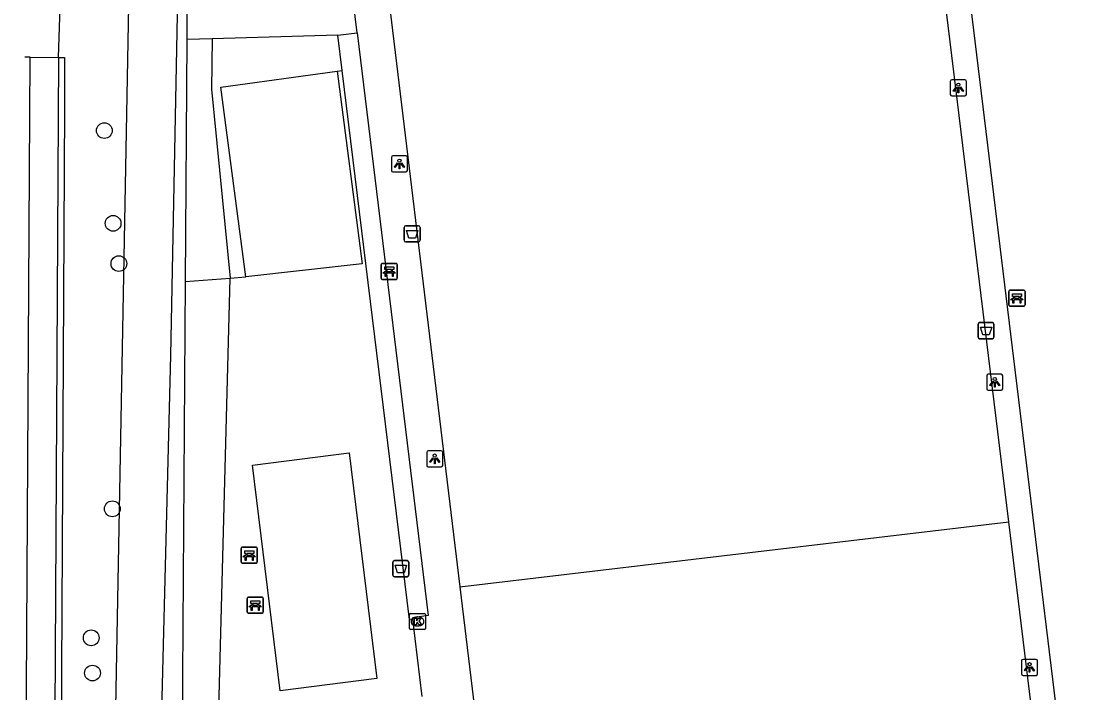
# Model space of a CAD drawing. Extents: x 162157 to 163165, y 378998 to 380775.
# Drawn here: x 162163.2 to 162229.7, y 380086.5 to 380128.2 of the extents above; entities that cross this region are included whole.
import ezdxf

# ---------------------------------------------------------------- set-up
doc = ezdxf.new("R2010")
doc.units = 0
for name, color, linetype in [('IMGEO_Afvalbak', 7, 'Continuous'), ('IMGEO_Bank', 7, 'Continuous'), ('IMGEO_Berm_open', 7, 'Continuous'), ('IMGEO_Boom', 7, 'Continuous'), ('IMGEO_Gemengd_bos', 7, 'Continuous'), ('IMGEO_Groenvoorziening', 7, 'Continuous'), ('IMGEO_Haag', 7, 'Continuous'), ('IMGEO_Hek', 7, 'Continuous'), ('IMGEO_Kolk', 7, 'Continuous'), ('IMGEO_Lichtpunt', 7, 'Continuous'), ('IMGEO_Rijbaan_lokaal_gesloten', 7, 'Continuous'), ('IMGEO_Rijbaan_lokaal_open', 7, 'Continuous'), ('IMGEO_Terreindeel_halfverhard', 7, 'Continuous'), ('IMGEO_Voetpad_open', 7, 'Continuous'), ('IMGEO_Waterloop', 7, 'Continuous')]:
    doc.layers.add(name, color=color, linetype=linetype)

msp = doc.modelspace()

# ---------------------------------------------------------------- linework, layer by layer
at = {"layer": 'IMGEO_Afvalbak'}
for p, q in [((162186.95, 380114.617), (162186.95, 380115.417)), ((162186.95, 380115.417), (162186.95, 380114.617)), ((162187.05, 380115.517), (162187.84, 380115.517)), ((162187.84, 380115.517), (162187.05, 380115.517)), ((162187.94, 380115.417), (162187.94, 380114.617)), ((162187.94, 380114.617), (162187.94, 380115.417)), ((162187.84, 380114.517), (162187.05, 380114.517)), ((162187.05, 380114.517), (162187.84, 380114.517)), ((162222.581, 380108.608), (162222.581, 380109.408)), ((162222.581, 380109.408), (162222.581, 380108.608)), ((162222.681, 380109.508), (162223.471, 380109.508)), ((162223.471, 380109.508), (162222.681, 380109.508)), ((162223.571, 380109.408), (162223.571, 380108.608)), ((162223.571, 380108.608), (162223.571, 380109.408)), ((162223.471, 380108.508), (162222.681, 380108.508)), ((162222.681, 380108.508), (162223.471, 380108.508)), ((162186.247, 380093.825), (162186.247, 380094.625)), ((162186.247, 380094.625), (162186.247, 380093.825)), ((162186.347, 380094.725), (162187.137, 380094.725)), ((162187.137, 380094.725), (162186.347, 380094.725)), ((162187.237, 380094.625), (162187.237, 380093.825)), ((162187.237, 380093.825), (162187.237, 380094.625)), ((162187.137, 380093.725), (162186.347, 380093.725)), ((162186.347, 380093.725), (162187.137, 380093.725))]:
    msp.add_line(p, q, dxfattribs=at)
for points in [[(162187.093, 380115.231), (162187.797, 380115.231), (162187.648, 380114.761), (162187.242, 380114.761), (162187.093, 380115.231)], [(162222.724, 380109.222), (162223.428, 380109.222), (162223.279, 380108.752), (162222.873, 380108.752), (162222.724, 380109.222)], [(162186.39, 380094.439), (162187.094, 380094.439), (162186.945, 380093.969), (162186.539, 380093.969), (162186.39, 380094.439)]]:
    msp.add_lwpolyline(points, dxfattribs=at)
for centre, start, end in [((162187.05, 380115.417), 90, 180), ((162187.05, 380115.417), 90, 180), ((162187.84, 380115.417), 0, 90), ((162187.84, 380115.417), 360, 90), ((162187.05, 380114.617), 180, 270), ((162187.05, 380114.617), 180, 270), ((162187.84, 380114.617), 270, 0), ((162187.84, 380114.617), 270, 0), ((162222.681, 380109.408), 90, 180), ((162222.681, 380109.408), 90, 180), ((162223.471, 380109.408), 0, 90), ((162223.471, 380109.408), 360, 90), ((162222.681, 380108.608), 180, 270), ((162222.681, 380108.608), 180, 270), ((162223.471, 380108.608), 270, 0), ((162223.471, 380108.608), 270, 0), ((162186.347, 380094.625), 90, 180), ((162186.347, 380094.625), 90, 180), ((162187.137, 380094.625), 0, 90), ((162187.137, 380094.625), 360, 90), ((162186.347, 380093.825), 180, 270), ((162186.347, 380093.825), 180, 270), ((162187.137, 380093.825), 270, 0), ((162187.137, 380093.825), 270, 0)]:
    msp.add_arc(centre, 0.1, start, end, dxfattribs=at)
at = {"layer": 'IMGEO_Bank'}
for p, q in [((162185.597, 380113.183), (162186.438, 380113.183)), ((162186.438, 380113.183), (162185.597, 380113.183)), ((162185.522, 380112.258), (162185.522, 380113.099)), ((162185.522, 380113.099), (162185.522, 380112.258)), ((162186.219, 380112.581), (162185.826, 380112.581)), ((162185.831, 380112.689), (162185.831, 380112.795)), ((162185.875, 380112.795), (162185.875, 380112.689)), ((162186.163, 380112.801), (162185.881, 380112.801)), ((162185.881, 380112.683), (162186.163, 380112.683)), ((162186.169, 380112.689), (162186.169, 380112.795)), ((162186.213, 380112.795), (162186.213, 380112.689)), ((162186.522, 380113.108), (162186.522, 380112.267)), ((162186.522, 380112.267), (162186.522, 380113.108)), ((162186.447, 380112.183), (162185.606, 380112.183)), ((162185.606, 380112.183), (162186.447, 380112.183)), ((162224.497, 380110.596), (162224.497, 380111.437)), ((162224.497, 380111.437), (162224.497, 380110.596)), ((162224.572, 380111.521), (162225.413, 380111.521)), ((162225.413, 380111.521), (162224.572, 380111.521)), ((162225.497, 380111.446), (162225.497, 380110.605)), ((162225.497, 380110.605), (162225.497, 380111.446)), ((162225.422, 380110.521), (162224.581, 380110.521)), ((162224.581, 380110.521), (162225.422, 380110.521)), ((162225.194, 380110.919), (162224.801, 380110.919)), ((162224.806, 380111.027), (162224.806, 380111.133)), ((162224.85, 380111.133), (162224.85, 380111.027)), ((162225.138, 380111.139), (162224.856, 380111.139)), ((162224.856, 380111.021), (162225.138, 380111.021)), ((162225.144, 380111.027), (162225.144, 380111.133)), ((162225.188, 380111.133), (162225.188, 380111.027)), ((162176.832, 380094.634), (162176.832, 380095.475)), ((162176.832, 380095.475), (162176.832, 380094.634)), ((162176.907, 380095.559), (162177.748, 380095.559)), ((162177.748, 380095.559), (162176.907, 380095.559)), ((162177.832, 380095.484), (162177.832, 380094.643)), ((162177.832, 380094.643), (162177.832, 380095.484)), ((162177.757, 380094.559), (162176.916, 380094.559)), ((162176.916, 380094.559), (162177.757, 380094.559)), ((162177.529, 380094.957), (162177.136, 380094.957)), ((162177.141, 380095.065), (162177.141, 380095.171)), ((162177.185, 380095.171), (162177.185, 380095.065)), ((162177.473, 380095.177), (162177.191, 380095.177)), ((162177.191, 380095.059), (162177.473, 380095.059)), ((162177.479, 380095.065), (162177.479, 380095.171)), ((162177.523, 380095.171), (162177.523, 380095.065)), ((162177.205, 380091.528), (162177.205, 380092.369)), ((162177.205, 380092.369), (162177.205, 380091.528)), ((162177.28, 380092.453), (162178.121, 380092.453)), ((162178.121, 380092.453), (162177.28, 380092.453)), ((162177.514, 380091.959), (162177.514, 380092.065)), ((162177.558, 380092.065), (162177.558, 380091.959)), ((162177.846, 380092.071), (162177.564, 380092.071)), ((162177.564, 380091.953), (162177.846, 380091.953)), ((162177.852, 380091.959), (162177.852, 380092.065)), ((162177.896, 380092.065), (162177.896, 380091.959)), ((162178.205, 380092.378), (162178.205, 380091.537)), ((162178.205, 380091.537), (162178.205, 380092.378)), ((162178.13, 380091.453), (162177.289, 380091.453)), ((162177.289, 380091.453), (162178.13, 380091.453)), ((162177.902, 380091.851), (162177.509, 380091.851))]:
    msp.add_line(p, q, dxfattribs=at)
for points in [[(162185.769, 380112.581), (162185.627, 380112.581), (162185.739, 380112.683), (162185.825, 380112.683)], [(162185.825, 380112.801), (162185.739, 380112.801), (162185.739, 380112.962), (162186.302, 380112.962), (162186.302, 380112.801), (162186.219, 380112.801)], [(162185.819, 380112.574), (162185.819, 380112.367), (162185.776, 380112.367), (162185.776, 380112.574)], [(162186.219, 380112.683), (162186.302, 380112.683), (162186.414, 380112.581), (162186.275, 380112.581)], [(162186.269, 380112.574), (162186.269, 380112.367), (162186.225, 380112.367), (162186.225, 380112.574)], [(162224.8, 380111.139), (162224.714, 380111.139), (162224.714, 380111.3), (162225.277, 380111.3), (162225.277, 380111.139), (162225.194, 380111.139)], [(162224.744, 380110.919), (162224.602, 380110.919), (162224.714, 380111.021), (162224.8, 380111.021)], [(162224.794, 380110.912), (162224.794, 380110.705), (162224.751, 380110.705), (162224.751, 380110.912)], [(162225.194, 380111.021), (162225.277, 380111.021), (162225.389, 380110.919), (162225.25, 380110.919)], [(162225.244, 380110.912), (162225.244, 380110.705), (162225.2, 380110.705), (162225.2, 380110.912)], [(162177.135, 380095.177), (162177.049, 380095.177), (162177.049, 380095.338), (162177.612, 380095.338), (162177.612, 380095.177), (162177.529, 380095.177)], [(162177.079, 380094.957), (162176.937, 380094.957), (162177.049, 380095.059), (162177.135, 380095.059)], [(162177.129, 380094.95), (162177.129, 380094.743), (162177.086, 380094.743), (162177.086, 380094.95)], [(162177.529, 380095.059), (162177.612, 380095.059), (162177.724, 380094.957), (162177.585, 380094.957)], [(162177.579, 380094.95), (162177.579, 380094.743), (162177.535, 380094.743), (162177.535, 380094.95)], [(162177.452, 380091.851), (162177.31, 380091.851), (162177.422, 380091.953), (162177.508, 380091.953)], [(162177.508, 380092.071), (162177.422, 380092.071), (162177.422, 380092.232), (162177.985, 380092.232), (162177.985, 380092.071), (162177.902, 380092.071)], [(162177.902, 380091.953), (162177.985, 380091.953), (162178.097, 380091.851), (162177.958, 380091.851)], [(162177.502, 380091.844), (162177.502, 380091.637), (162177.459, 380091.637), (162177.459, 380091.844)], [(162177.952, 380091.844), (162177.952, 380091.637), (162177.908, 380091.637), (162177.908, 380091.844)]]:
    msp.add_lwpolyline(points, dxfattribs=at)
for centre, radius, start, end in [((162185.6, 380113.105), 0.0779, 92.4484, 184.28452), ((162185.6, 380113.105), 0.0779, 92.4484, 184.28452), ((162186.444, 380113.105), 0.0779, 2.4484, 94.28452), ((162186.444, 380113.105), 0.0779, 2.4484, 94.28452), ((162185.769, 380112.574), 0.00671, 2.89567, 87.10433), ((162185.826, 380112.574), 0.00671, 92.89567, 177.10433), ((162185.824, 380112.794), 0.00671, 2.89567, 87.10433), ((162185.824, 380112.69), 0.00671, 272.89567, 357.10433), ((162185.881, 380112.794), 0.00671, 92.89567, 177.10433), ((162185.881, 380112.69), 0.00671, 182.89567, 267.10433), ((162186.163, 380112.794), 0.00671, 2.89567, 87.10433), ((162186.163, 380112.69), 0.00671, 272.89567, 357.10433), ((162186.22, 380112.794), 0.00671, 92.89567, 177.10433), ((162186.22, 380112.69), 0.00671, 182.89567, 267.10433), ((162186.218, 380112.574), 0.00671, 2.89567, 87.10433), ((162186.275, 380112.574), 0.00671, 92.89567, 177.10433), ((162185.6, 380112.261), 0.0779, 182.4484, 274.28452), ((162185.6, 380112.261), 0.0779, 182.4484, 274.28452), ((162186.444, 380112.261), 0.0779, 272.4484, 4.28452), ((162186.444, 380112.261), 0.0779, 272.4484, 4.28452), ((162224.575, 380111.443), 0.0779, 92.4484, 184.28452), ((162224.575, 380111.443), 0.0779, 92.4484, 184.28452), ((162225.419, 380111.443), 0.0779, 2.4484, 94.28452), ((162225.419, 380111.443), 0.0779, 2.4484, 94.28452), ((162224.575, 380110.599), 0.0779, 182.4484, 274.28452), ((162224.575, 380110.599), 0.0779, 182.4484, 274.28452), ((162224.744, 380110.912), 0.00671, 2.89567, 87.10433), ((162224.801, 380110.912), 0.00671, 92.89567, 177.10433), ((162224.799, 380111.132), 0.00671, 2.89567, 87.10433), ((162224.799, 380111.028), 0.00671, 272.89567, 357.10433), ((162224.856, 380111.132), 0.00671, 92.89567, 177.10433), ((162224.856, 380111.028), 0.00671, 182.89567, 267.10433), ((162225.138, 380111.132), 0.00671, 2.89567, 87.10433), ((162225.138, 380111.028), 0.00671, 272.89567, 357.10433), ((162225.195, 380111.132), 0.00671, 92.89567, 177.10433), ((162225.195, 380111.028), 0.00671, 182.89567, 267.10433), ((162225.193, 380110.912), 0.00671, 2.89567, 87.10433), ((162225.25, 380110.912), 0.00671, 92.89567, 177.10433), ((162225.419, 380110.599), 0.0779, 272.4484, 4.28452), ((162225.419, 380110.599), 0.0779, 272.4484, 4.28452), ((162176.91, 380095.481), 0.0779, 92.4484, 184.28452), ((162176.91, 380095.481), 0.0779, 92.4484, 184.28452), ((162177.754, 380095.481), 0.0779, 2.4484, 94.28452), ((162177.754, 380095.481), 0.0779, 2.4484, 94.28452), ((162176.91, 380094.637), 0.0779, 182.4484, 274.28452), ((162176.91, 380094.637), 0.0779, 182.4484, 274.28452), ((162177.079, 380094.95), 0.00671, 2.89567, 87.10433), ((162177.136, 380094.95), 0.00671, 92.89567, 177.10433), ((162177.134, 380095.17), 0.00671, 2.89567, 87.10433), ((162177.134, 380095.066), 0.00671, 272.89567, 357.10433), ((162177.191, 380095.17), 0.00671, 92.89567, 177.10433), ((162177.191, 380095.066), 0.00671, 182.89567, 267.10433), ((162177.473, 380095.17), 0.00671, 2.89567, 87.10433), ((162177.473, 380095.066), 0.00671, 272.89567, 357.10433), ((162177.53, 380095.17), 0.00671, 92.89567, 177.10433), ((162177.53, 380095.066), 0.00671, 182.89567, 267.10433), ((162177.528, 380094.95), 0.00671, 2.89567, 87.10433), ((162177.585, 380094.95), 0.00671, 92.89567, 177.10433), ((162177.754, 380094.637), 0.0779, 272.4484, 4.28452), ((162177.754, 380094.637), 0.0779, 272.4484, 4.28452), ((162177.283, 380092.375), 0.0779, 92.4484, 184.28452), ((162177.283, 380092.375), 0.0779, 92.4484, 184.28452), ((162177.507, 380092.064), 0.00671, 2.89567, 87.10433), ((162177.507, 380091.96), 0.00671, 272.89567, 357.10433), ((162177.564, 380092.064), 0.00671, 92.89567, 177.10433), ((162177.564, 380091.96), 0.00671, 182.89567, 267.10433), ((162177.846, 380092.064), 0.00671, 2.89567, 87.10433), ((162177.846, 380091.96), 0.00671, 272.89567, 357.10433), ((162177.903, 380092.064), 0.00671, 92.89567, 177.10433), ((162177.903, 380091.96), 0.00671, 182.89567, 267.10433), ((162178.127, 380092.375), 0.0779, 2.4484, 94.28452), ((162178.127, 380092.375), 0.0779, 2.4484, 94.28452), ((162177.283, 380091.531), 0.0779, 182.4484, 274.28452), ((162177.283, 380091.531), 0.0779, 182.4484, 274.28452), ((162177.452, 380091.844), 0.00671, 2.89567, 87.10433), ((162177.509, 380091.844), 0.00671, 92.89567, 177.10433), ((162177.901, 380091.844), 0.00671, 2.89567, 87.10433), ((162177.958, 380091.844), 0.00671, 92.89567, 177.10433), ((162178.127, 380091.531), 0.0779, 272.4484, 4.28452), ((162178.127, 380091.531), 0.0779, 272.4484, 4.28452)]:
    msp.add_arc(centre, radius, start, end, dxfattribs=at)
at = {"layer": 'IMGEO_Berm_open'}
msp.add_lwpolyline([(162165.486, 380125.971), (162165.864, 380125.971), (162165.869, 380122.903), (162165.398, 380037.16), (162164.999, 380037.164)], dxfattribs=at)
at = {"layer": 'IMGEO_Boom'}
for centre in [(162168.332, 380121.432), (162168.876, 380115.671), (162169.236, 380113.171), (162168.827, 380097.943), (162167.518, 380089.93), (162167.597, 380087.743)]:
    msp.add_circle(centre, 0.489, dxfattribs=at)
at = {"layer": 'IMGEO_Gemengd_bos'}
for points in [[(162173.698, 380135.083), (162173.679, 380134.692), (162173.468, 380130.371), (162173.446, 380127.084)], [(162182.835, 380127.356), (162175.02, 380127.13)], [(162175.02, 380127.13), (162173.446, 380127.084)]]:
    msp.add_lwpolyline(points, dxfattribs=at)
at = {"layer": 'IMGEO_Groenvoorziening'}
for points in [[(162173.446, 380127.084), (162173.347, 380112.055)], [(162175.02, 380127.13), (162174.977, 380124), (162176.146, 380112.277)], [(162182.795, 380125.12), (162183.103, 380125.164)], [(162177.11, 380112.354), (162175.557, 380124.123), (162182.795, 380125.12)], [(162182.795, 380125.12), (162184.349, 380113.156), (162177.11, 380112.354)], [(162173.347, 380112.055), (162173.166, 380084.491)], [(162173.347, 380112.055), (162176.146, 380112.277)], [(162175.426, 380084.724), (162176.15, 380112.24), (162176.146, 380112.277)], [(162176.146, 380112.277), (162177.11, 380112.354)], [(162183.536, 380101.425), (162185.261, 380087.409), (162179.248, 380086.649), (162177.524, 380100.653), (162183.536, 380101.425)]]:
    msp.add_lwpolyline(points, dxfattribs=at)
at = {"layer": 'IMGEO_Haag'}
for points in [[(162182.835, 380127.356), (162184.026, 380127.5)], [(162183.103, 380125.164), (162182.835, 380127.356)], [(162187.478, 380091.097), (162187.277, 380091.068), (162183.103, 380125.164)]]:
    msp.add_lwpolyline(points, dxfattribs=at)
at = {"layer": 'IMGEO_Hek'}
for points in [[(162173.679, 380134.692), (162173.468, 380130.371), (162173.446, 380127.084)], [(162173.446, 380127.084), (162173.347, 380112.055)], [(162173.347, 380112.055), (162173.166, 380084.491)], [(162190.413, 380093.089), (162224.487, 380097.136)]]:
    msp.add_lwpolyline(points, dxfattribs=at)
at = {"layer": 'IMGEO_Kolk'}
for p, q in [((162187.277, 380090.519), (162187.277, 380091.371)), ((162187.352, 380091.445), (162188.204, 380091.445)), ((162188.278, 380091.371), (162188.278, 380090.519)), ((162187.788, 380090.665), (162187.763, 380090.665)), ((162187.765, 380091.225), (162187.79, 380091.225)), ((162188.204, 380090.445), (162187.352, 380090.445))]:
    msp.add_line(p, q, dxfattribs=at)
for points in [[(162187.277, 380090.519), (162187.277, 380091.371)], [(162187.352, 380091.445), (162188.204, 380091.445)], [(162188.278, 380091.371), (162188.278, 380090.519)], [(162187.598, 380091.145), (162187.721, 380091.145), (162187.721, 380090.994), (162187.851, 380091.145), (162188.015, 380091.145), (162187.869, 380090.994), (162188.022, 380090.745), (162187.87, 380090.745), (162187.785, 380090.909), (162187.721, 380090.842), (162187.721, 380090.745), (162187.598, 380090.745), (162187.598, 380091.145)], [(162188.204, 380090.445), (162187.352, 380090.445)]]:
    msp.add_lwpolyline(points, dxfattribs=at)
for centre, start, end in [((162187.354, 380091.369), 91.55205, 178.44795), ((162187.354, 380091.369), 91.55205, 178.44795), ((162188.202, 380091.369), 1.55205, 88.44795), ((162188.202, 380091.369), 1.55205, 88.44795), ((162187.354, 380090.521), 181.55205, 268.44795), ((162187.354, 380090.521), 181.55205, 268.44795), ((162188.202, 380090.521), 271.55205, 358.44795), ((162188.202, 380090.521), 271.55205, 358.44795)]:
    msp.add_arc(centre, 0.0765, start, end, dxfattribs=at)
for centre, major_axis, ratio, start_param, end_param in [((162187.764, 380090.945), (-0.387, 0.002), 0.722429, 4.712389, 7.853982), ((162187.789, 380090.945), (-0.39, 0.002), 0.717154, 1.570796, 4.712389)]:
    msp.add_ellipse(centre, major_axis=major_axis, ratio=ratio, start_param=start_param, end_param=end_param, dxfattribs=at)
at = {"layer": 'IMGEO_Lichtpunt'}
for p, q in [((162220.859, 380124.488), (162220.859, 380123.681)), ((162220.859, 380124.488), (162220.859, 380123.681)), ((162221.761, 380124.583), (162220.953, 380124.583)), ((162221.761, 380124.583), (162220.953, 380124.583)), ((162221.855, 380123.681), (162221.855, 380124.488)), ((162221.855, 380123.681), (162221.855, 380124.488)), ((162220.953, 380123.587), (162221.761, 380123.587)), ((162220.953, 380123.587), (162221.761, 380123.587)), ((162187.057, 380119.862), (162186.249, 380119.862)), ((162187.057, 380119.862), (162186.249, 380119.862)), ((162186.155, 380119.767), (162186.155, 380118.96)), ((162186.155, 380119.767), (162186.155, 380118.96)), ((162187.151, 380118.96), (162187.151, 380119.767)), ((162187.151, 380118.96), (162187.151, 380119.767)), ((162186.249, 380118.866), (162187.057, 380118.866)), ((162186.249, 380118.866), (162187.057, 380118.866)), ((162223.12, 380106.207), (162223.12, 380105.4)), ((162223.12, 380106.207), (162223.12, 380105.4)), ((162224.022, 380106.302), (162223.214, 380106.302)), ((162224.022, 380106.302), (162223.214, 380106.302)), ((162224.116, 380105.4), (162224.116, 380106.207)), ((162224.116, 380105.4), (162224.116, 380106.207)), ((162223.214, 380105.306), (162224.022, 380105.306)), ((162223.214, 380105.306), (162224.022, 380105.306)), ((162188.347, 380101.45), (162188.347, 380100.643)), ((162188.347, 380101.45), (162188.347, 380100.643)), ((162189.249, 380101.545), (162188.441, 380101.545)), ((162189.249, 380101.545), (162188.441, 380101.545)), ((162189.343, 380100.643), (162189.343, 380101.45)), ((162189.343, 380100.643), (162189.343, 380101.45)), ((162188.441, 380100.549), (162189.249, 380100.549)), ((162188.441, 380100.549), (162189.249, 380100.549)), ((162226.183, 380088.592), (162225.375, 380088.592)), ((162226.183, 380088.592), (162225.375, 380088.592)), ((162225.281, 380088.497), (162225.281, 380087.69)), ((162225.281, 380088.497), (162225.281, 380087.69)), ((162226.277, 380087.69), (162226.277, 380088.497)), ((162226.277, 380087.69), (162226.277, 380088.497)), ((162225.375, 380087.596), (162226.183, 380087.596)), ((162225.375, 380087.596), (162226.183, 380087.596))]:
    msp.add_line(p, q, dxfattribs=at)
for points in [[(162221.233, 380124.152), (162221.272, 380124.124), (162221.084, 380123.862), (162221.046, 380123.889), (162221.233, 380124.152)], [(162221.335, 380124.104), (162221.382, 380124.104), (162221.382, 380123.782), (162221.335, 380123.782), (162221.335, 380124.104)], [(162221.445, 380124.124), (162221.483, 380124.151), (162221.67, 380123.889), (162221.631, 380123.861), (162221.445, 380124.124)], [(162186.529, 380119.431), (162186.568, 380119.403), (162186.38, 380119.141), (162186.342, 380119.168), (162186.529, 380119.431)], [(162186.631, 380119.383), (162186.678, 380119.383), (162186.678, 380119.061), (162186.631, 380119.061), (162186.631, 380119.383)], [(162186.741, 380119.403), (162186.779, 380119.43), (162186.966, 380119.168), (162186.927, 380119.14), (162186.741, 380119.403)], [(162223.494, 380105.871), (162223.533, 380105.843), (162223.345, 380105.581), (162223.307, 380105.608), (162223.494, 380105.871)], [(162223.706, 380105.843), (162223.744, 380105.87), (162223.931, 380105.608), (162223.892, 380105.58), (162223.706, 380105.843)], [(162223.596, 380105.823), (162223.643, 380105.823), (162223.643, 380105.501), (162223.596, 380105.501), (162223.596, 380105.823)], [(162188.721, 380101.114), (162188.76, 380101.086), (162188.572, 380100.824), (162188.534, 380100.851), (162188.721, 380101.114)], [(162188.823, 380101.066), (162188.87, 380101.066), (162188.87, 380100.744), (162188.823, 380100.744), (162188.823, 380101.066)], [(162188.933, 380101.086), (162188.971, 380101.113), (162189.158, 380100.851), (162189.119, 380100.823), (162188.933, 380101.086)], [(162225.655, 380088.161), (162225.694, 380088.133), (162225.506, 380087.871), (162225.468, 380087.898), (162225.655, 380088.161)], [(162225.757, 380088.113), (162225.804, 380088.113), (162225.804, 380087.791), (162225.757, 380087.791), (162225.757, 380088.113)], [(162225.867, 380088.133), (162225.905, 380088.16), (162226.092, 380087.898), (162226.053, 380087.87), (162225.867, 380088.133)]]:
    msp.add_lwpolyline(points, dxfattribs=at)
for centre in [(162221.358, 380124.286), (162186.654, 380119.565), (162223.619, 380106.005), (162188.846, 380101.248), (162225.78, 380088.295)]:
    msp.add_circle(centre, 0.0994, dxfattribs=at)
for centre, start, end in [((162220.953, 380124.488), 90, 180), ((162220.953, 380124.488), 90, 180), ((162221.761, 380124.488), 0, 90), ((162221.761, 380124.488), 0, 90), ((162220.953, 380123.681), 180, 270), ((162220.953, 380123.681), 180, 270), ((162221.761, 380123.681), 270, 0), ((162221.761, 380123.681), 270, 360), ((162186.249, 380119.767), 90, 180), ((162186.249, 380119.767), 90, 180), ((162187.057, 380119.767), 0, 90), ((162187.057, 380119.767), 0, 90), ((162186.249, 380118.96), 180, 270), ((162186.249, 380118.96), 180, 270), ((162187.057, 380118.96), 270, 0), ((162187.057, 380118.96), 270, 360), ((162223.214, 380106.207), 90, 180), ((162223.214, 380106.207), 90, 180), ((162224.022, 380106.207), 0, 90), ((162224.022, 380106.207), 0, 90), ((162223.214, 380105.4), 180, 270), ((162223.214, 380105.4), 180, 270), ((162224.022, 380105.4), 270, 0), ((162224.022, 380105.4), 270, 360), ((162188.441, 380101.45), 90, 180), ((162188.441, 380101.45), 90, 180), ((162189.249, 380101.45), 0, 90), ((162189.249, 380101.45), 0, 90), ((162188.441, 380100.643), 180, 270), ((162188.441, 380100.643), 180, 270), ((162189.249, 380100.643), 270, 0), ((162189.249, 380100.643), 270, 360), ((162225.375, 380088.497), 90, 180), ((162225.375, 380088.497), 90, 180), ((162226.183, 380088.497), 0, 90), ((162226.183, 380088.497), 0, 90), ((162225.375, 380087.69), 180, 270), ((162225.375, 380087.69), 180, 270), ((162226.183, 380087.69), 270, 0), ((162226.183, 380087.69), 270, 360)]:
    msp.add_arc(centre, 0.0946, start, end, dxfattribs=at)
at = {"layer": 'IMGEO_Rijbaan_lokaal_gesloten'}
for points in [[(162163.185, 380027.629), (162163.305, 380054.64), (162163.727, 380125.983)], [(162165.486, 380125.971), (162164.999, 380037.164)]]:
    msp.add_lwpolyline(points, dxfattribs=at)
at = {"layer": 'IMGEO_Rijbaan_lokaal_open'}
for points in [[(162165.486, 380125.971), (162165.748, 380134.086)], [(162163.727, 380125.983), (162163.394, 380125.989)], [(162163.727, 380125.983), (162165.486, 380125.971)]]:
    msp.add_lwpolyline(points, dxfattribs=at)
at = {"layer": 'IMGEO_Terreindeel_halfverhard'}
msp.add_lwpolyline([(162190.413, 380093.089), (162224.487, 380097.136)], dxfattribs=at)
at = {"layer": 'IMGEO_Voetpad_open'}
for points in [[(162235.016, 380023.417), (162221.449, 380134.839)], [(162184.026, 380127.5), (162183.241, 380133.942)], [(162224.487, 380097.136), (162220.05, 380133.559), (162186.006, 380129.538), (162190.413, 380093.089)], [(162184.026, 380127.5), (162188.435, 380091.313), (162187.47, 380091.163), (162187.478, 380091.097)], [(162228.937, 380060.599), (162224.487, 380097.136)], [(162190.413, 380093.089), (162194.822, 380056.632)], [(162188.063, 380086.289), (162187.478, 380091.097)]]:
    msp.add_lwpolyline(points, dxfattribs=at)
at = {"layer": 'IMGEO_Waterloop'}
msp.add_lwpolyline([(162172.984, 380134.992), (162172.447, 380107.456), (162171.631, 380075.578), (162170.967, 380034.746), (162168.408, 380034.827), (162168.85, 380074.41), (162169.945, 380133.695)], dxfattribs=at)

doc.saveas('drawing.dxf')
